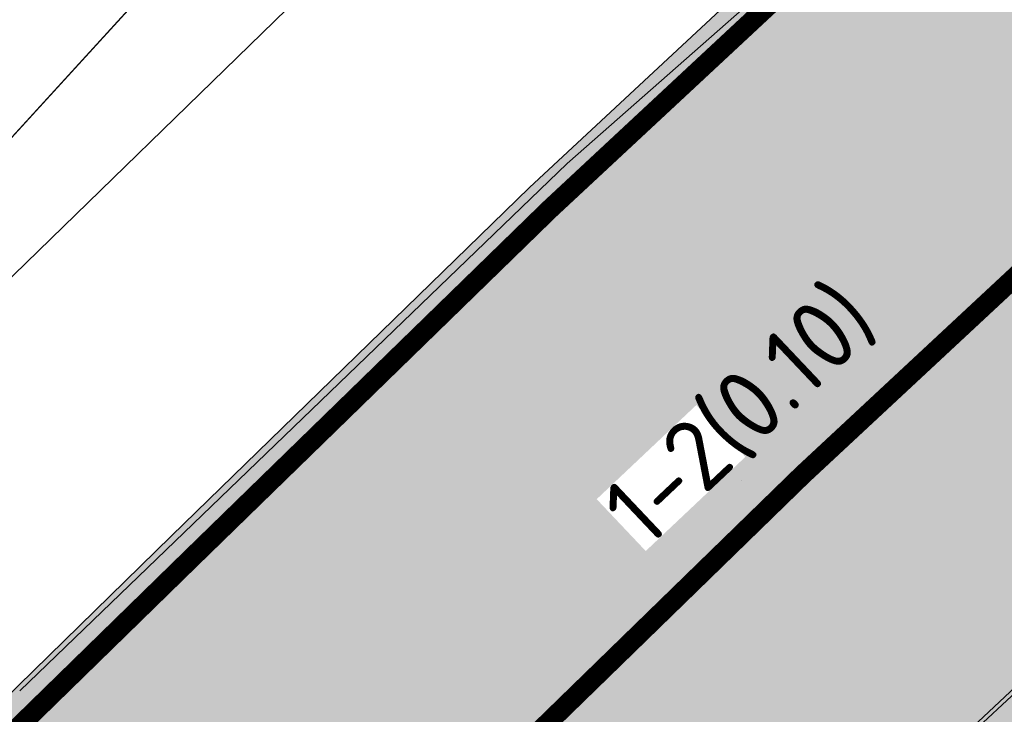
# Model space of a CAD drawing. Header units: metres. Extents: x 163628 to 168255, y 402691 to 405367.
# Tile 692 of 1056: x 165528.78 to 165533.75, y 403957.2 to 403960.71. Entities that reach past the tile are written whole.
import ezdxf

# ---------------------------------------------------------------- set-up
doc = ezdxf.new("R2010")
doc.units = ezdxf.units.M
doc.linetypes.add('X-CA190022.004-UO-DWM_Snelfietsroute$0$1-2', pattern=[3, 0, -2, 1])
doc.layers.add('X-CA190022.004-UO-ARC_Arcering$0$N-WE-VH-VERHARDING_ASFALT_ROOD-A', color=14, linetype='Continuous', lineweight=0, transparency=0.5)
for name, color, linetype, lineweight in [('X-CA190022.004-UO-BBM_bebording bebakening markering_v0.1$0$N-WE-VH-MARKERINGSTEKST-T18', 7, 'Continuous', 18), ('X-CA190022.004-UO-DTM inmeting_v0.1$0$B-WE-VH-VERHARDING_ASFALT-G', 246, 'Continuous', 0), ('X-CA190022.004-UO-DWM_Snelfietsroute$0$B-WE-VH-KANTVERHARDING-G', 7, 'Continuous', 20), ('X-CA190022.004-UO-DWM_Snelfietsroute$0$N-WE-GW-BERM-G', 7, 'Continuous', 20), ('X-CA190022.004-UO-DWM_Snelfietsroute$0$N-WE-VW-MARKERING_LANGS_STREEP_12-G', 7, 'X-CA190022.004-UO-DWM_Snelfietsroute$0$1-2', 35), ('X-CA190022.004-UO-DWM_Snelfietsroute$0$N-WE-VW-MARKERING_LANGS_STREEP_DOORGETROKKEN_010-G', 7, 'Continuous', 20), ('X-CA190022.004-UO-KAD_Percelen$0$B-WE-KG-GRENS_PERCEEL-GV', 150, 'Continuous', 9)]:
    doc.layers.add(name, color=color, linetype=linetype, lineweight=lineweight)
doc.layers.add('X-CA190022.004-UO-DTM inmeting_v0.1$0$X-XX-AL-MEETPUNT-S', color=246, linetype='Continuous', lineweight=0, plot=False)
doc.styles.add('X-CA190022.004-UO-BBM_bebording bebakening markering_v0.1$0$NLCS-ISO-M500-T18', font='NLCS-ISO.ttf', dxfattribs={"height": 0.9})

# ---------------------------------------------------------------- blocks, each defined once
blk = doc.blocks.new('X-CA190022.004-UO-DTM inmeting_v0.1$0$punt')
at = {"color": 0, "lineweight": -2}
blk.add_line((0, 0), (0, 0), dxfattribs=at)

msp = doc.modelspace()

# ---------------------------------------------------------------- hatches: boundary and pattern name
at = {"layer": 'X-CA190022.004-UO-ARC_Arcering$0$N-WE-VH-VERHARDING_ASFALT_ROOD-A'}
h = msp.add_hatch(color=256, dxfattribs=at)
h.dxf.hatch_style = 1
h.paths.add_polyline_path([(165529.816, 403953.4711), (165532.7039, 403956.307), (165535.0132, 403958.4736), (165536.968, 403960.1399), (165538.772, 403961.51), (165541.4326, 403963.1582), (165549.9764, 403968.3098), (165558.5401, 403973.4735), (165567.1038, 403978.6371), (165575.6675, 403983.8008), (165576.1108, 403984.0681), (165579.9444, 403986.3795), (165578.1471, 403989.3829), (165574.3036, 403987.0654), (165573.8602, 403986.7981), (165565.2965, 403981.6344), (165556.7329, 403976.4708), (165548.1692, 403971.3071), (165539.6253, 403966.1555), (165536.9478, 403964.457), (165534.2955, 403962.4794), (165532.8436, 403961.2492), (165531.3524, 403959.86), (165529.5466, 403958.1009), (165528.3103, 403956.8931), (165526.2521, 403954.826), (165524.1561, 403952.6452), (165519.475, 403947.519), (165522.0767, 403945.1432), (165526.7639, 403950.2877)])
h = msp.add_hatch(color=256, dxfattribs=at)
h.dxf.hatch_style = 1
h.paths.add_polyline_path([(165558.7983, 403973.0453), (165567.362, 403978.209), (165575.9257, 403983.3726), (165576.369, 403983.6399), (165580.1979, 403985.9486), (165579.9444, 403986.3795), (165576.1108, 403984.0681), (165575.6675, 403983.8008), (165567.1038, 403978.6371), (165558.5401, 403973.4735), (165549.9764, 403968.3098), (165541.4326, 403963.1582), (165538.772, 403961.51), (165536.968, 403960.1399), (165535.0132, 403958.4736), (165532.7039, 403956.307), (165529.816, 403953.4711), (165526.7639, 403950.2877), (165522.0767, 403945.1432), (165522.4288, 403944.8217), (165527.0754, 403949.9102), (165529.1115, 403952.0287), (165531.1254, 403954.0512), (165532.3398, 403955.2377), (165534.1116, 403956.9636), (165535.5012, 403958.2582), (165536.7864, 403959.3471), (165539.2179, 403961.1601), (165541.7297, 403962.7534), (165550.2346, 403967.8817)])

# ---------------------------------------------------------------- linework, layer by layer
at = {"layer": 'X-CA190022.004-UO-DTM inmeting_v0.1$0$B-WE-VH-VERHARDING_ASFALT-G'}
for points in [[(165543.518, 403968.463, 10.15), (165539.696, 403966.2, 10.14), (165536.612, 403964.283, 10.128), (165534.121, 403962.252, 10.139), (165531.543, 403959.981, 10.153), (165528.782, 403957.321, 10.178)], [(165545.926, 403965.86, 10.221), (165542.891, 403964.02, 10.227), (165540.469, 403962.569, 10.217), (165538.464, 403961.261, 10.21), (165536.625, 403959.842, 10.214), (165534.596, 403958.048, 10.222), (165533.402, 403956.939, 10.228), (165530.235, 403953.437, 10.209)]]:
    msp.add_polyline3d(points, dxfattribs=at)
at = {"layer": 'X-CA190022.004-UO-DWM_Snelfietsroute$0$B-WE-VH-KANTVERHARDING-G', "flags": 128}
for points in [[(165519.475, 403947.519), (165524.1561, 403952.6452), (165526.2521, 403954.826), (165528.3103, 403956.8931), (165529.5466, 403958.1009), (165531.3524, 403959.86), (165532.8436, 403961.2492), (165534.2955, 403962.4794), (165536.9478, 403964.457), (165539.6253, 403966.1555), (165577.6511, 403989.0838)], [(165522.134, 403945.206), (165526.7639, 403950.2877), (165529.816, 403953.4711), (165532.7039, 403956.307), (165535.0132, 403958.4736), (165536.968, 403960.1399), (165538.772, 403961.51), (165541.4326, 403963.1582), (165576.1108, 403984.0681), (165579.9444, 403986.3795)]]:
    msp.add_lwpolyline(points, dxfattribs=at)
at = {"layer": 'X-CA190022.004-UO-DWM_Snelfietsroute$0$N-WE-GW-BERM-G', "flags": 128}
msp.add_lwpolyline([(165522.0182, 403952.5285), (165523.0614, 403953.6709), (165525.1798, 403955.8749), (165527.2547, 403957.9588), (165528.4992, 403959.1746), (165530.3177, 403960.9461), (165530.4856, 403961.1025)], dxfattribs=at)
at = {"layer": 'X-CA190022.004-UO-DWM_Snelfietsroute$0$N-WE-VW-MARKERING_LANGS_STREEP_12-G', "linetype": 'X-CA190022.004-UO-DWM_Snelfietsroute$0$1-2', "const_width": 0.1, "flags": 128}
msp.add_lwpolyline([(165530.1694, 403955.9133), (165530.9432, 403956.6693), (165532.732, 403958.4118), (165534.1724, 403959.7537), (165535.541, 403960.9133), (165538.0828, 403962.8086), (165540.6775, 403964.4544), (165557.7656, 403974.758), (165571.4602, 403983.0155)], dxfattribs=at)
at = {"layer": 'X-CA190022.004-UO-DWM_Snelfietsroute$0$N-WE-VW-MARKERING_LANGS_STREEP_DOORGETROKKEN_010-G', "const_width": 0.1, "flags": 128}
msp.add_lwpolyline([(165519.5858, 403947.4179), (165524.2656, 403952.5427), (165526.3593, 403954.7211), (165528.4159, 403956.7865), (165529.6514, 403957.9935), (165531.4559, 403959.7514), (165532.9432, 403961.137), (165534.3889, 403962.362), (165537.0329, 403964.3334), (165539.7043, 403966.0279), (165577.7285, 403988.9554)], dxfattribs=at)
at = {"layer": 'X-CA190022.004-UO-KAD_Percelen$0$B-WE-KG-GRENS_PERCEEL-GV', "flags": 128}
for points in [[(165876.78, 404133.76), (165810.2, 404106.56), (165743.98, 404077.52), (165725.38, 404071), (165711.02, 404064.79), (165697.8, 404056.67), (165675.73, 404041.52), (165569.64, 403990.51), (165536.1, 403968.17), (165517, 403947.26), (165516.49, 403946.7), (165523.606, 403940.115), (165599.646, 403976.588), (165708.473, 404044.999), (165892.31, 404133.699)], [(165555.23, 404003.44), (165540.98, 403995.15), (165524.45, 403985.52), (165518.3, 403973.85), (165508.07, 403954.49), (165516.49, 403946.7), (165517, 403947.26), (165536.1, 403968.17), (165569.64, 403990.51)]]:
    msp.add_lwpolyline(points, dxfattribs=at)

# ---------------------------------------------------------------- block references
at = {"layer": 'X-CA190022.004-UO-DTM inmeting_v0.1$0$X-XX-AL-MEETPUNT-S', "linetype": 'ByBlock', "lineweight": -2}
for p in [(165531.543, 403959.981, 10.153), (165532.422, 403958.384, 10.192)]:
    msp.add_blockref('X-CA190022.004-UO-DTM inmeting_v0.1$0$punt', p, dxfattribs=at)

# ---------------------------------------------------------------- next in the draw order: texts
at = {"layer": 'X-CA190022.004-UO-BBM_bebording bebakening markering_v0.1$0$N-WE-VH-MARKERINGSTEKST-T18', "insert": (165531.6921, 403958.2876), "char_height": 0.36, "attachment_point": 1, "rotation": 43.3863, "style": 'X-CA190022.004-UO-BBM_bebording bebakening markering_v0.1$0$NLCS-ISO-M500-T18', "bg_fill": 3, "box_fill_scale": 1, "bg_fill_color": 256, "bg_fill_transparency": 0}
msp.add_mtext_dynamic_manual_height_columns('1-2(0.10)', width=0.691665, gutter_width=2.5, heights=[0], dxfattribs=at)

doc.saveas('drawing.dxf')
